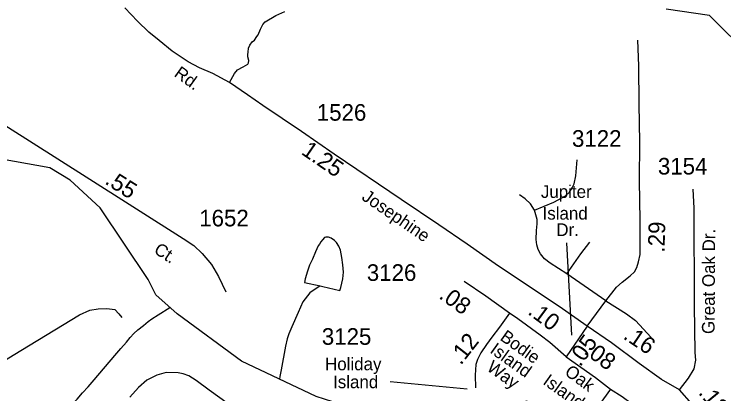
# Model space of a CAD drawing. Extents: x 2082433 to 2279600, y 546599 to 755198.
# Drawn here: x 2138773 to 2144102, y 666332 to 669186 of the extents above; entities that cross this region are included whole.
import ezdxf

# ---------------------------------------------------------------- set-up
doc = ezdxf.new("R2010")
doc.units = 0
for name, color, linetype in [('Exist Hydrographic Creek Single Shore', 7, 'Continuous'), ('Exist Hydrographic Pond Under 1500 Sq Ft', 7, 'Continuous'), ('Exist Road Non-System Type 51', 7, 'Continuous'), ('Exist Road Secondary Mileage Hundredths English Label', 7, 'Continuous'), ('Exist Road Secondary Type 51 Attributed', 7, 'Continuous'), ('Exist Road Secondary Type 51 Label', 7, 'Continuous'), ('Exist Road Secondary Type 51 Number Label', 7, 'Continuous')]:
    doc.layers.add(name, color=color, linetype=linetype)

msp = doc.modelspace()

# ---------------------------------------------------------------- linework, layer by layer
at = {"layer": 'Exist Hydrographic Creek Single Shore'}
for points in [[(2144461.7, 668811.8), (2144411.6, 668854.9), (2144303.8, 668867.5), (2143993.8, 669175.6), (2143668.8, 669224.8)], [(2139778.7, 667191.5), (2139417.8, 667730.2), (2139192.7, 667938.2), (2139041.8, 668029.9), (2137907.8, 668233.4), (2137532.8, 668339.4), (2137148.7, 668570.3), (2136823.7, 668603.2), (2136689.8, 668651.8), (2136346.8, 668957.3), (2136054.8, 669065), (2135596.7, 669031.6), (2135455.8, 668946), (2135380.8, 668812.9), (2135348.8, 668679.1), (2135273.7, 668569.1), (2135074.8, 668451.8), (2134867.7, 668144.4), (2134818.7, 668001), (2134694.6, 667800.2), (2134669.6, 667669.5)], [(2144123.9, 665086.7), (2144072.2, 665188), (2144033, 665229.4), (2143968.7, 665259.3), (2143577.7, 665241), (2143310.7, 665282.6), (2143085.8, 665382.3), (2142800.7, 665729.3), (2142733.7, 665878.2), (2142723.7, 666137.6), (2142690.6, 666246.5), (2142623.8, 666277.4), (2142556.7, 666262.3), (2142365.6, 666075.9), (2142166.7, 665994.8), (2141941.8, 666025.6), (2141790.7, 666133.7), (2141415.6, 666190.5), (2141040.8, 666312.9), (2140480.8, 666576.9), (2139996.7, 666934.5), (2139837.8, 667075.5), (2139778.7, 667191.5)], [(2141070.1, 667142.8), (2140993.2, 667090.9), (2140939.8, 667023.8), (2140904.5, 666944), (2140858.8, 666835.7), (2140836.8, 666783.4), (2140822.9, 666745.4), (2140811.4, 666689.6), (2140777.8, 666513.3), (2140768.2, 666463.3), (2140764.5, 666443.1)], [(2138750.8, 666018.5), (2138838.6, 666053.1), (2138906.3, 666081.4), (2138986.7, 666117.5), (2139046.3, 666145.8), (2139102.3, 666178.3), (2139150.1, 666210.4), (2139179.8, 666232.7), (2139213.7, 666260.8), (2139245.4, 666292.9), (2139285.4, 666338.8), (2139329.3, 666385.3), (2139374.8, 666437.2), (2139528.2, 666620.1), (2139573.7, 666671.9), (2139615.6, 666720.4), (2139645.3, 666754.4), (2139671.1, 666784.6), (2139701.3, 666812.5), (2139743.1, 666846.7), (2139779, 666874.9), (2139806.9, 666895), (2139854.8, 666927.1), (2139943.1, 666982)]]:
    msp.add_lwpolyline(points, dxfattribs=at)
at = {"layer": 'Exist Hydrographic Pond Under 1500 Sq Ft'}
msp.add_lwpolyline([(2141070.1, 667142.8), (2141090, 667139), (2141218.6, 667109.4), (2141225.9, 667131.4), (2141239.9, 667197.5), (2141245.6, 667247.3), (2141241.1, 667301.5), (2141233.1, 667357.5), (2141222.9, 667411.3), (2141210.8, 667443.2), (2141192.5, 667469.1), (2141178.6, 667484.9), (2141152.3, 667501.1), (2141132.4, 667509), (2141124.7, 667510.9), (2141114.6, 667510.9), (2141102.3, 667506.6), (2141088.6, 667490.8), (2141074.8, 667474.7), (2141066.8, 667456.4), (2141056.8, 667444.6), (2141037.1, 667398.5), (2141013.3, 667344.5), (2140991.6, 667298.3), (2140975.6, 667254.1), (2140957.9, 667196.3), (2140954, 667170.1), (2141070.1, 667142.8)], dxfattribs=at)
at = {"layer": 'Exist Road Non-System Type 51'}
for p, q in [((2143217.3, 667030.9), (2142922.9, 667233.5)), ((2143076.2, 666841.1), (2143217.3, 667030.9))]:
    msp.add_line(p, q, dxfattribs=at)
for points in [[(2140389, 668673.2), (2140427.3, 668740.2), (2140449, 668767), (2140492.4, 668790.6), (2140528.1, 668810.4), (2140532.6, 668820.6), (2140535.2, 668838.5), (2140527.5, 668864.7), (2140527.5, 668883.8), (2140529.4, 668899.8), (2140532.6, 668929.8), (2140543.5, 668954), (2140559.4, 668977), (2140578.6, 668991), (2140596.4, 669017.2), (2140605.7, 669030.6), (2140622.3, 669072.8), (2140639.5, 669107.9), (2140657.4, 669128.9), (2140737.8, 669176.2), (2140805.8, 669206.8)], [(2143217.3, 667030.9), (2143295.8, 667132.6), (2143338.8, 667171.5), (2143398.3, 667218.6), (2143431.4, 667249.2), (2143449.6, 667280.6), (2143462, 667323.6), (2143474, 667379), (2143474, 667427), (2143474, 667637.8), (2143468.6, 667932.2), (2143471.5, 668223.2), (2143467, 668509.3), (2143463.3, 668798.7), (2143457.1, 668989.7)], [(2142681.5, 667712.2), (2142824.5, 667773.4), (2142913.8, 667820.6), (2142942.8, 667848.7), (2142963.4, 667880.1), (2142979.1, 667909.9), (2142989.9, 667970.2), (2142999.8, 668090.9)], [(2142681.5, 667712.2), (2142651.3, 667759.4), (2142610, 667797.4), (2142567, 667828)], [(2142922.9, 667233.5), (2142799.3, 667313.7), (2142756.3, 667345.9), (2142726.5, 667384), (2142708.4, 667416.2), (2142697.6, 667452.6), (2142692.6, 667493.1), (2142695.1, 667559.3), (2142700.9, 667608.9), (2142699.3, 667643.6), (2142681.5, 667712.2)], [(2142922.9, 667233.5), (2143027.9, 667383.2), (2143095.3, 667472.5)], [(2143217.3, 667030.9), (2143371.1, 666933.4), (2143439.7, 666882.9), (2143556.7, 666755.6)], [(2140851.5, 665987), (2140601.9, 666108.3), (2140460.8, 666200.2), (2140237.4, 666358.6), (2140139.1, 666432.6), (2140085.5, 666468.4), (2140043.3, 666481.1), (2140005, 666488.8), (2139913.7, 666491.3), (2139843.5, 666473.5), (2139769.5, 666435.2), (2139706.9, 666379), (2139640.5, 666306.2)]]:
    msp.add_lwpolyline(points, dxfattribs=at)
at = {"layer": 'Exist Road Secondary Type 51 Attributed'}
msp.add_line((2143076.2, 666841.1), (2142918, 666610.1), dxfattribs=at)
for points in [[(2143076.2, 666841.1), (2142865.8, 666988.4), (2142410.9, 667292.3), (2142174.2, 667457.5), (2141960.9, 667601.9), (2141678.7, 667791.7), (2141175.3, 668132.5), (2140929.5, 668302.9), (2140639.5, 668499.3), (2140526.3, 668579.9), (2140389, 668673.2), (2140264.9, 668741.2), (2140164.8, 668781.5), (2140080.2, 668827), (2139959.3, 668909), (2139863, 668988.3), (2139783.7, 669050.7), (2139699.2, 669134), (2139602.9, 669232.8)], [(2137961.6, 668752.9), (2138049.3, 668738.6), (2138118.7, 668713.1), (2138193.1, 668664.4), (2138331.2, 668587), (2139314.5, 667962.2), (2140042.8, 667500.3), (2140122.2, 667446.5), (2140184.5, 667386.9), (2140255.3, 667304.8), (2140306.3, 667214.1), (2140363, 667097.9)], [(2143770.2, 666362.3), (2143836.5, 666448.6), (2143879.2, 666518.8), (2143891.2, 666584.5), (2143887.9, 666643.6), (2143882.3, 666995.8), (2143879, 667726.6), (2143872.4, 667870.1)], [(2142492.3, 666938.4), (2142315.4, 667065.1), (2142152.7, 667176.4)], [(2137082.9, 665623.9), (2138113, 666219.4), (2138766.2, 666621.8), (2139264.9, 666925), (2139341.5, 666961.9), (2139403.8, 666970.4), (2139469, 666973.2), (2139528.5, 666964.7), (2139559.7, 666933.5), (2139582.3, 666905.2)], [(2142492.3, 666938.4), (2142418.8, 666832.1), (2142360.9, 666757), (2142319.1, 666703.4), (2142278.3, 666639), (2142251.5, 666589.6), (2142240.8, 666551.6), (2142235.4, 666471.1), (2142236.4, 666378.2)], [(2142918, 666610.1), (2142795.3, 666717.6), (2142722.1, 666774.2), (2142556.5, 666896.4), (2142492.3, 666938.4)], [(2143770.2, 666362.3), (2143634.8, 666439.1), (2143465.7, 666558.8), (2143257.4, 666714.3), (2143076.2, 666841.1)], [(2142918, 666610.1), (2143137.9, 666454.6), (2143252, 666366.1)], [(2143252, 666366.1), (2143165.2, 666250.4), (2143118, 666184.2), (2143095.4, 666124.8), (2143093.3, 666045.4), (2143096.6, 665866.8), (2143096.6, 665743.4)], [(2143252, 666366.1), (2143338.8, 666311.6), (2143406.6, 666261.1), (2143440.5, 666224.8), (2143461.2, 666193.3), (2143475.2, 666155.3), (2143487.6, 665968.6), (2143487.7, 665627.9)], [(2144240.9, 665779.7), (2144035, 666054.4), (2143954.7, 666145.2), (2143861.1, 666257), (2143770.2, 666362.3)]]:
    msp.add_lwpolyline(points, dxfattribs=at)
at = {"layer": 'Exist Road Secondary Type 51 Number Label'}
for p, q in [((2142960.1, 666773.8), (2142923.1, 667466.4)), ((2142175.1, 666367.4), (2141597.8, 666422.8))]:
    msp.add_line(p, q, dxfattribs=at)

# ---------------------------------------------------------------- texts
at = {"layer": 'Exist Road Secondary Mileage Hundredths English Label'}
for s, rotation, p in [('1.25', 325.4634, (2140922.2, 668138.3)), ('.55', 327.6208, (2139446.7, 667915.8)), ('.29', 88.3663, (2143656.4, 667392.8)), ('.08', 324.4182, (2141955.6, 667055.3)), ('.10', 323.5911, (2142622.8, 666936.1)), ('.12', 52.0577, (2142127.3, 666542.7)), ('.16', 326.2008, (2143339.6, 666751.2)), ('.05', 54.4477, (2143023.6, 666529.9)), ('.08', 323.5589, (2143044.3, 666640.1)), ('.13', 309.7261, (2143906.4, 666337.5))]:
    msp.add_text(s, height=125, rotation=rotation, dxfattribs=at).set_placement(p)
at = {"layer": 'Exist Road Secondary Type 51 Label'}
for s, rotation, p in [('Rd.', 324.3468, (2139967.4, 668724.4)), ('Josephine', 325.4428, (2141376.5, 667795.8)), ('Great Oak Dr.', 89.6512, (2144032.7, 666781.3)), ('Ct.', 327.439, (2139815, 667394.9)), ('Bodie', 324.4182, (2142415, 666741.6)), (' Island', 324.4182, (2142310.2, 666666.6)), (' Way', 324.4182, (2142286.5, 666533.5)), ('Oak', 323.5589, (2142899.8, 666481.4)), ('Island', 324.5631, (2142736.9, 666410.1))]:
    msp.add_text(s, height=95, rotation=rotation, dxfattribs=at).set_placement(p)
for s, p in [('Jupiter', (2142728.6, 667804.8)), ('Island', (2142740.9, 667641.8)), ('Dr.', (2142844.1, 667518.4)), ('Holiday', (2141107.5, 666509.1)), ('Island', (2141167.9, 666374.5))]:
    msp.add_text(s, height=95, dxfattribs=at).set_placement(p)
at = {"layer": 'Exist Road Secondary Type 51 Number Label'}
for s, p in [('1526', (2141045.6, 668385.2)), ('3122', (2142962, 668189.2)), ('3154', (2143607.1, 667980.7)), ('1652', (2140162.9, 667590.7)), ('3126', (2141421.3, 667181)), ('3125', (2141083.5, 666700.5))]:
    msp.add_text(s, height=125, dxfattribs=at).set_placement(p)

doc.saveas('drawing.dxf')
